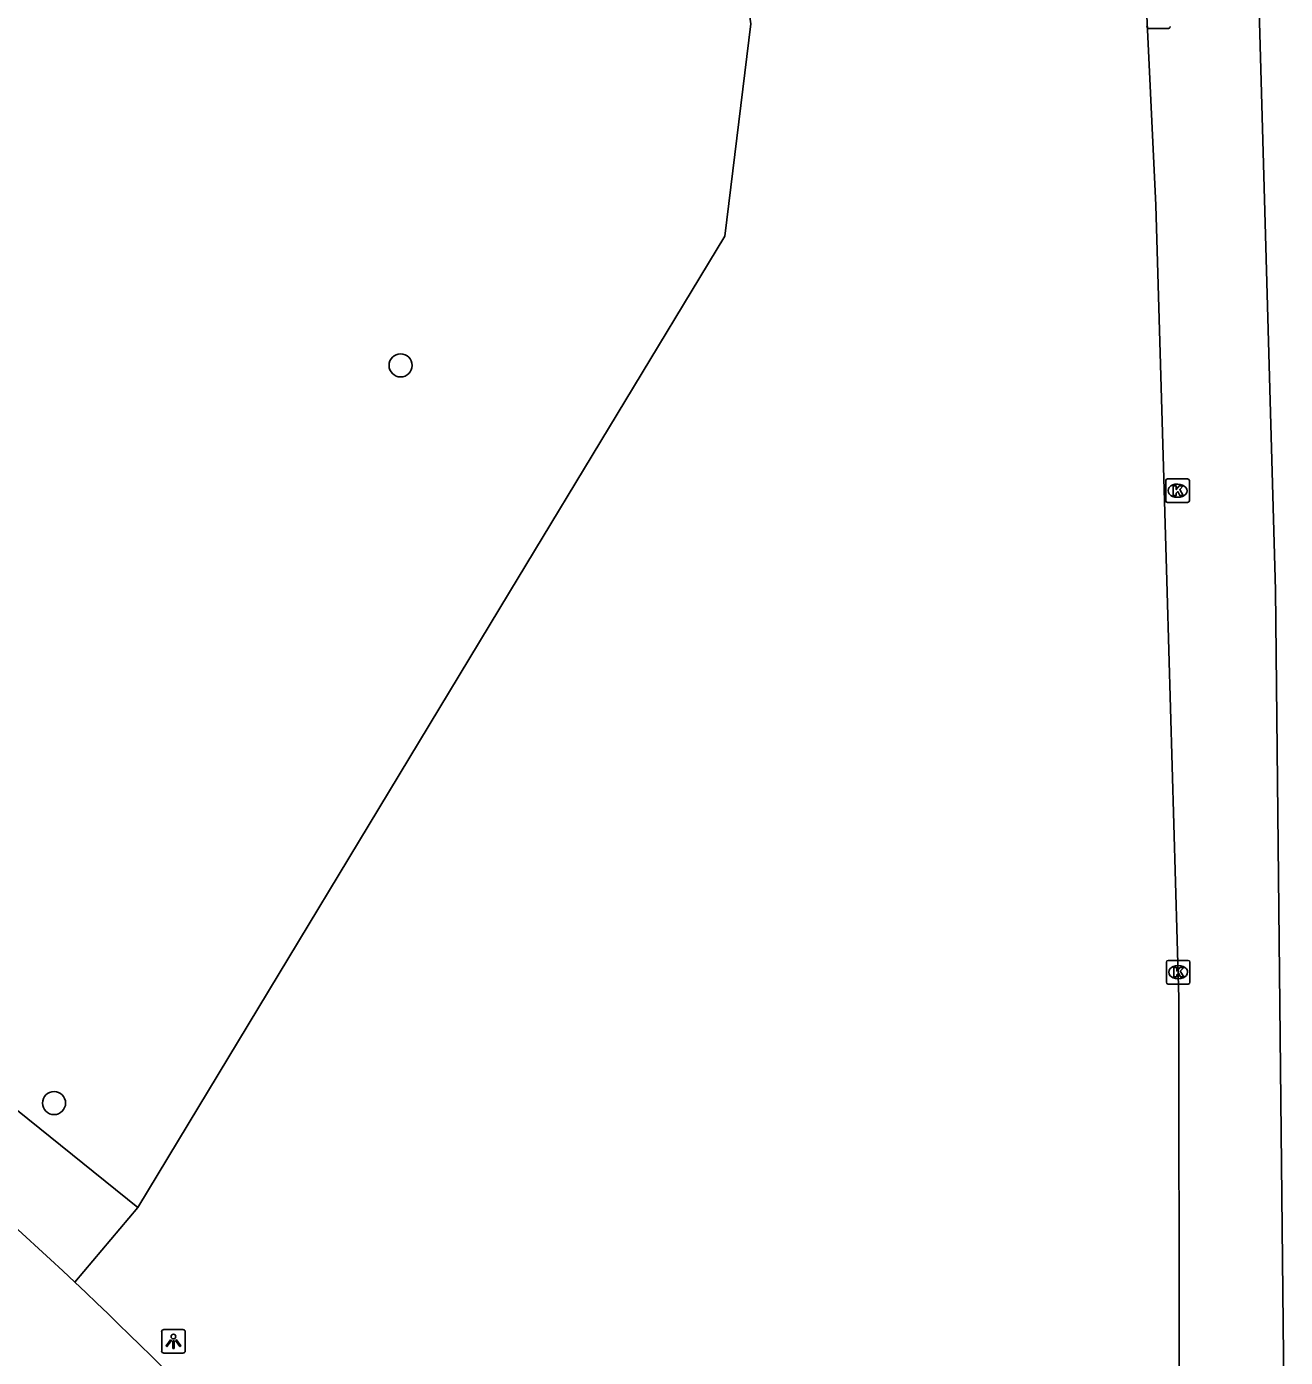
# Model space of a CAD drawing. Extents: x 160732 to 162105, y 387428 to 388479.
# Drawn here: x 162051.6 to 162104.9, y 388217.6 to 388274 of the extents above; entities that cross this region are included whole.
import ezdxf

# ---------------------------------------------------------------- set-up
doc = ezdxf.new("R2010")
doc.units = 0
for name, color, linetype in [('IMGEO_Berm_groen', 7, 'Continuous'), ('IMGEO_Boom', 7, 'Continuous'), ('IMGEO_Fietspad_gesloten', 7, 'Continuous'), ('IMGEO_Kolk', 7, 'Continuous'), ('IMGEO_Lichtpunt', 7, 'Continuous'), ('IMGEO_Rijbaan_regionaal_gesloten', 7, 'Continuous')]:
    doc.layers.add(name, color=color, linetype=linetype)

msp = doc.modelspace()

# ---------------------------------------------------------------- linework, layer by layer
at = {"layer": 'IMGEO_Berm_groen'}
for points in [[(162056.309, 388223.945), (162040.502, 388236.681), (162022.332, 388250), (162016.063, 388254.585), (162000, 388267.848), (161995.435, 388271.606), (161988.986, 388277.717), (161983.108, 388283.702), (161979.685, 388287.532), (161976.185, 388292.378), (161972.465, 388298.545), (161969.356, 388304.573), (161966.843, 388310.488), (161965.079, 388316.925), (161961.78, 388336.847), (161960.775, 388357.72)], [(162077.288, 388298.058), (162080.29, 388288.244), (162082.272, 388274.083), (162081.172, 388265.087), (162072.055, 388250), (162056.309, 388223.945)], [(162056.309, 388223.945), (162053.642, 388220.776)]]:
    msp.add_lwpolyline(points, dxfattribs=at)
at = {"layer": 'IMGEO_Boom'}
for centre in [(162067.444, 388259.611), (162052.763, 388228.365)]:
    msp.add_circle(centre, 0.489, dxfattribs=at)
at = {"layer": 'IMGEO_Fietspad_gesloten'}
msp.add_arc((161971.866, 388129.203), 115.798, 30.61987, 51.32168, dxfattribs=at)
at = {"layer": 'IMGEO_Kolk'}
for p, q in [((162099.973, 388273.889), (162099.121, 388273.889)), ((162099.852, 388253.878), (162099.852, 388254.73)), ((162099.927, 388254.804), (162100.779, 388254.804)), ((162100.34, 388254.584), (162100.365, 388254.584)), ((162100.853, 388254.73), (162100.853, 388253.878)), ((162100.363, 388254.024), (162100.338, 388254.024)), ((162100.779, 388253.804), (162099.927, 388253.804)), ((162099.879, 388233.48), (162099.879, 388234.332)), ((162099.954, 388234.406), (162100.806, 388234.406)), ((162100.367, 388234.186), (162100.392, 388234.186)), ((162100.88, 388234.332), (162100.88, 388233.48)), ((162100.39, 388233.626), (162100.365, 388233.626)), ((162100.806, 388233.406), (162099.954, 388233.406))]:
    msp.add_line(p, q, dxfattribs=at)
for points in [[(162099.973, 388273.889), (162099.121, 388273.889)], [(162099.852, 388253.878), (162099.852, 388254.73)], [(162099.927, 388254.804), (162100.779, 388254.804)], [(162100.173, 388254.504), (162100.296, 388254.504), (162100.296, 388254.353), (162100.426, 388254.504), (162100.59, 388254.504), (162100.444, 388254.353), (162100.597, 388254.104), (162100.445, 388254.104), (162100.36, 388254.268), (162100.296, 388254.201), (162100.296, 388254.104), (162100.173, 388254.104), (162100.173, 388254.504)], [(162100.853, 388254.73), (162100.853, 388253.878)], [(162100.779, 388253.804), (162099.927, 388253.804)], [(162099.879, 388233.48), (162099.879, 388234.332)], [(162099.954, 388234.406), (162100.806, 388234.406)], [(162100.2, 388234.106), (162100.323, 388234.106), (162100.323, 388233.955), (162100.453, 388234.106), (162100.617, 388234.106), (162100.471, 388233.955), (162100.624, 388233.706), (162100.472, 388233.706), (162100.387, 388233.87), (162100.323, 388233.803), (162100.323, 388233.706), (162100.2, 388233.706), (162100.2, 388234.106)], [(162100.88, 388234.332), (162100.88, 388233.48)], [(162100.806, 388233.406), (162099.954, 388233.406)]]:
    msp.add_lwpolyline(points, dxfattribs=at)
for centre, start, end in [((162099.123, 388273.965), 181.552, 268.448), ((162099.123, 388273.965), 181.552, 268.448), ((162099.971, 388273.965), 271.552, 358.448), ((162099.971, 388273.965), 271.552, 358.448), ((162099.929, 388254.728), 91.552, 178.448), ((162099.929, 388254.728), 91.552, 178.448), ((162100.777, 388254.728), 1.552, 88.448), ((162100.777, 388254.728), 1.552, 88.448), ((162099.929, 388253.88), 181.552, 268.448), ((162099.929, 388253.88), 181.552, 268.448), ((162100.777, 388253.88), 271.552, 358.448), ((162100.777, 388253.88), 271.552, 358.448), ((162099.956, 388234.33), 91.552, 178.448), ((162099.956, 388234.33), 91.552, 178.448), ((162100.804, 388234.33), 1.552, 88.448), ((162100.804, 388234.33), 1.552, 88.448), ((162099.956, 388233.482), 181.552, 268.448), ((162099.956, 388233.482), 181.552, 268.448), ((162100.804, 388233.482), 271.552, 358.448), ((162100.804, 388233.482), 271.552, 358.448)]:
    msp.add_arc(centre, 0.0765, start, end, dxfattribs=at)
for centre, major_axis, ratio, start_param, end_param in [((162100.339, 388254.304), (-0.387, 0.002), 0.722429, 4.712389, 7.853982), ((162100.364, 388254.304), (-0.39, 0.002), 0.717154, 1.570796, 4.712389), ((162100.366, 388233.906), (-0.387, 0.002), 0.722429, 4.712389, 7.853982), ((162100.391, 388233.906), (-0.39, 0.002), 0.717154, 1.570796, 4.712389)]:
    msp.add_ellipse(centre, major_axis=major_axis, ratio=ratio, start_param=start_param, end_param=end_param, dxfattribs=at)
at = {"layer": 'IMGEO_Lichtpunt'}
for p, q in [((162057.323, 388218.677), (162057.323, 388217.87)), ((162057.323, 388218.677), (162057.323, 388217.87)), ((162058.225, 388218.772), (162057.417, 388218.772)), ((162058.225, 388218.772), (162057.417, 388218.772)), ((162058.319, 388217.87), (162058.319, 388218.677)), ((162058.319, 388217.87), (162058.319, 388218.677)), ((162057.417, 388217.776), (162058.225, 388217.776)), ((162057.417, 388217.776), (162058.225, 388217.776))]:
    msp.add_line(p, q, dxfattribs=at)
for points in [[(162057.697, 388218.341), (162057.736, 388218.313), (162057.548, 388218.051), (162057.51, 388218.078), (162057.697, 388218.341)], [(162057.909, 388218.313), (162057.947, 388218.34), (162058.134, 388218.078), (162058.095, 388218.05), (162057.909, 388218.313)], [(162057.799, 388218.293), (162057.846, 388218.293), (162057.846, 388217.971), (162057.799, 388217.971), (162057.799, 388218.293)]]:
    msp.add_lwpolyline(points, dxfattribs=at)
msp.add_circle((162057.822, 388218.475), 0.0994, dxfattribs=at)
for centre, start, end in [((162057.417, 388218.677), 90, 180), ((162057.417, 388218.677), 90, 180), ((162058.225, 388218.677), 0, 90), ((162058.225, 388218.677), 0, 90), ((162057.417, 388217.87), 180, 270), ((162057.417, 388217.87), 180, 270), ((162058.225, 388217.87), 270, 0), ((162058.225, 388217.87), 270, 360)]:
    msp.add_arc(centre, 0.0946, start, end, dxfattribs=at)
at = {"layer": 'IMGEO_Rijbaan_regionaal_gesloten'}
for points in [[(162103.309, 388169.403), (162103.885, 388177.945), (162104.921, 388209.567), (162104.508, 388250.086), (162103.536, 388284.211), (162099.841, 388334.182), (162097.509, 388357.904), (162095.224, 388382.507), (162092.114, 388406.229), (162089.198, 388427.812), (162085.692, 388448.666), (162085.484, 388449.904), (162082.482, 388466.983), (162080.416, 388477.931)], [(162092.627, 388362.174), (162093.383, 388355.878), (162096.336, 388320.562), (162098.069, 388295.222), (162099.433, 388266.403), (162099.909, 388250), (162100.408, 388232.804), (162100.415, 388216.548), (162099.983, 388204.631), (162100.151, 388197.8), (162099.935, 388187.065), (162099.321, 388169.797)]]:
    msp.add_lwpolyline(points, dxfattribs=at)
for centre, radius, start, end in [((161936.596, 388096.475), 170.735, 46.72184, 54.23556), ((161936.522, 388096.397), 170.842, 39.83489, 46.72169)]:
    msp.add_arc(centre, radius, start, end, dxfattribs=at)

doc.saveas('drawing.dxf')
